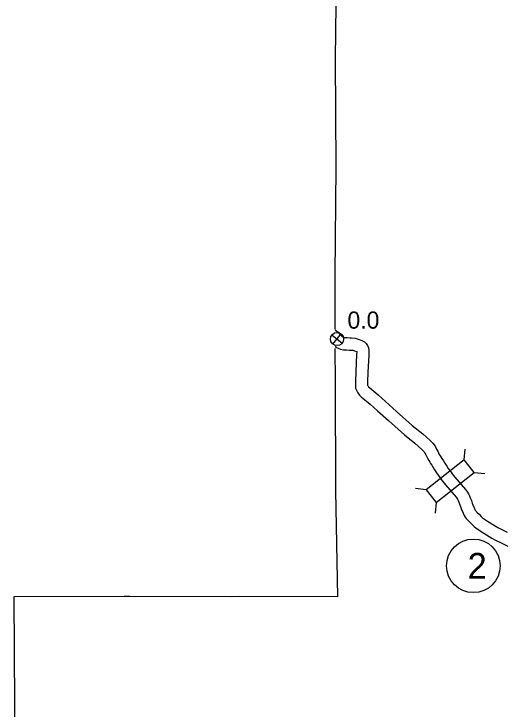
# Model space of a CAD drawing. Extents: x -939622 to -934222, y 1383701 to 1385301.
# Drawn here: x -936563.3 to -936527.1, y 1385035.4 to 1385086.7 of the extents above; entities that cross this region are included whole.
import ezdxf

# ---------------------------------------------------------------- set-up
doc = ezdxf.new("R2010")
doc.units = 0
for name, color, linetype in [('Level 10', 7, 'Continuous'), ('Level 2', 7, 'Continuous'), ('Level 20', 7, 'Continuous'), ('Level 25', 7, 'Continuous'), ('Level 26', 7, 'Continuous'), ('Level 27', 7, 'Continuous')]:
    doc.layers.add(name, color=color, linetype=linetype)

msp = doc.modelspace()

# ---------------------------------------------------------------- linework, layer by layer
at = {"layer": 'Level 10'}
for points in [[(-936539.579, 1385063.418), (-936539.554, 1385063.387), (-936539.371, 1385063.229), (-936539.27, 1385063.116), (-936539.196, 1385063.053), (-936539.083, 1385062.943), (-936539.023, 1385062.893), (-936538.966, 1385062.863), (-936538.933, 1385062.852), (-936538.877, 1385062.837), (-936538.711, 1385062.85), (-936538.472, 1385062.814), (-936538.369, 1385062.81), (-936538.116, 1385062.784), (-936537.954, 1385062.741), (-936537.874, 1385062.714)], [(-936537.877, 1385062.715), (-936537.608, 1385062.629), (-936537.413, 1385062.519), (-936537.286, 1385062.398), (-936537.194, 1385062.262), (-936537.12, 1385062.088), (-936537.092, 1385061.918), (-936537.088, 1385061.735), (-936537.103, 1385061.543), (-936537.166, 1385060.281), (-936537.195, 1385059.575), (-936537.192, 1385059.452), (-936537.189, 1385059.345), (-936537.187, 1385059.316), (-936537.179, 1385059.294), (-936537.157, 1385059.254), (-936537.118, 1385059.203), (-936537.059, 1385059.148), (-936536.418, 1385058.608), (-936535.857, 1385058.109), (-936535.057, 1385057.385), (-936533.888, 1385056.356), (-936533.122, 1385055.726), (-936532.576, 1385055.244), (-936532.443, 1385055.121), (-936532.363, 1385055.036), (-936532.274, 1385054.918), (-936532.183, 1385054.771), (-936532.091, 1385054.607), (-936532.008, 1385054.45), (-936531.949, 1385054.324), (-936531.895, 1385054.217), (-936531.836, 1385054.122), (-936531.776, 1385054.029), (-936531.699, 1385053.904), (-936531.595, 1385053.747), (-936531.481, 1385053.568), (-936531.34, 1385053.351), (-936531.235, 1385053.183), (-936531.139, 1385053.045), (-936531.028, 1385052.902), (-936530.942, 1385052.786), (-936530.742, 1385052.534), (-936529.967, 1385051.628), (-936529.807, 1385051.428), (-936529.727, 1385051.294), (-936529.663, 1385051.157), (-936529.606, 1385051.009), (-936529.528, 1385050.807), (-936529.463, 1385050.608), (-936529.415, 1385050.485), (-936529.342, 1385050.328), (-936529.303, 1385050.216), (-936529.271, 1385050.148), (-936529.238, 1385050.094), (-936529.205, 1385050.051), (-936529.165, 1385050.004), (-936529.096, 1385049.938), (-936528.951, 1385049.794), (-936528.796, 1385049.64), (-936528.698, 1385049.545), (-936528.623, 1385049.479), (-936528.484, 1385049.387), (-936528.327, 1385049.279), (-936527.571, 1385048.824), (-936527.315, 1385048.686), (-936526.881, 1385048.468)], [(-936539.59, 1385062.194), (-936539.526, 1385062.141), (-936539.317, 1385062.031), (-936539.194, 1385061.991), (-936538.966, 1385061.927), (-936538.743, 1385061.945), (-936538.555, 1385061.916), (-936538.43, 1385061.912), (-936538.28, 1385061.897), (-936538.213, 1385061.878), (-936538.155, 1385061.859)], [(-936538.151, 1385061.858), (-936537.99, 1385061.806), (-936537.989, 1385061.758), (-936538.001, 1385061.6), (-936538.065, 1385060.322), (-936538.096, 1385059.582), (-936538.092, 1385059.429), (-936538.089, 1385059.296), (-936538.074, 1385059.115), (-936537.998, 1385058.917), (-936537.913, 1385058.761), (-936537.785, 1385058.594), (-936537.654, 1385058.473), (-936537.008, 1385057.928), (-936536.458, 1385057.439), (-936535.657, 1385056.714), (-936534.471, 1385055.67), (-936533.706, 1385055.041), (-936533.179, 1385054.576), (-936533.078, 1385054.482), (-936533.053, 1385054.456), (-936533.018, 1385054.409), (-936532.959, 1385054.314), (-936532.882, 1385054.175), (-936532.814, 1385054.048), (-936532.758, 1385053.93), (-936532.68, 1385053.775), (-936532.596, 1385053.64), (-936532.537, 1385053.549), (-936532.458, 1385053.42), (-936532.35, 1385053.258), (-936532.239, 1385053.082), (-936532.099, 1385052.867), (-936531.986, 1385052.686), (-936531.864, 1385052.511), (-936531.746, 1385052.359), (-936531.657, 1385052.239), (-936531.437, 1385051.961), (-936530.661, 1385051.055), (-936530.548, 1385050.914), (-936530.522, 1385050.87), (-936530.491, 1385050.804), (-936530.445, 1385050.685), (-936530.376, 1385050.505), (-936530.311, 1385050.306), (-936530.243, 1385050.131), (-936530.177, 1385049.99), (-936530.138, 1385049.876), (-936530.063, 1385049.718), (-936529.983, 1385049.589), (-936529.91, 1385049.49), (-936529.821, 1385049.385), (-936529.724, 1385049.293), (-936529.585, 1385049.155), (-936529.427, 1385048.999), (-936529.309, 1385048.883), (-936529.17, 1385048.762), (-936528.987, 1385048.64), (-936528.814, 1385048.522), (-936528.017, 1385048.043), (-936527.732, 1385047.888), (-936527.279, 1385047.66), (-936526.845, 1385047.451)]]:
    msp.add_lwpolyline(points, dxfattribs=at)
at = {"layer": 'Level 2'}
for points in [[(-936540.618, 1385097.58), (-936540.484, 1385091.499), (-936539.493, 1385091.482), (-936539.564, 1385085.368)], [(-936539.564, 1385085.368), (-936539.575, 1385083.428), (-936539.548, 1385075.424), (-936539.612, 1385067.491), (-936539.604, 1385063.45)], [(-936539.601, 1385062.03), (-936539.597, 1385059.619), (-936539.559, 1385051.528), (-936539.416, 1385043.691), (-936546.742, 1385043.722), (-936547.291, 1385043.715), (-936554.743, 1385043.738), (-936555.16, 1385043.73), (-936563.316, 1385043.692), (-936563.269, 1385035.761), (-936563.265, 1385034.743)]]:
    msp.add_lwpolyline(points, dxfattribs=at)
at = {"layer": 'Level 20'}
for p, q in [((-936530.063, 1385053.821), (-936529.973, 1385054.608)), ((-936529.324, 1385052.891), (-936528.538, 1385052.8)), ((-936532.854, 1385051.604), (-936533.641, 1385051.695)), ((-936532.115, 1385050.674), (-936532.206, 1385049.887))]:
    msp.add_line(p, q, dxfattribs=at)
msp.add_lwpolyline([(-936530.063, 1385053.821), (-936532.854, 1385051.604), (-936532.115, 1385050.674), (-936529.324, 1385052.891)], close=True, dxfattribs=at)
at = {"layer": 'Level 26'}
for p, q in [((-936539.821, 1385063.043), (-936539.074, 1385062.416)), ((-936539.761, 1385062.356), (-936539.134, 1385063.103))]:
    msp.add_line(p, q, dxfattribs=at)
msp.add_circle((-936539.448, 1385062.729), 0.487, dxfattribs=at)
at = {"layer": 'Level 27'}
msp.add_circle((-936529.38, 1385045.991), 1.98, dxfattribs=at)

# ---------------------------------------------------------------- texts
at = {"layer": 'Level 25'}
msp.add_text('0.0', height=1.2672, dxfattribs=at).set_placement((-936538.677, 1385063.495))
at = {"layer": 'Level 27'}
msp.add_text('2', height=1.901, dxfattribs=at).set_placement((-936529.805, 1385045.041))

doc.saveas('drawing.dxf')
